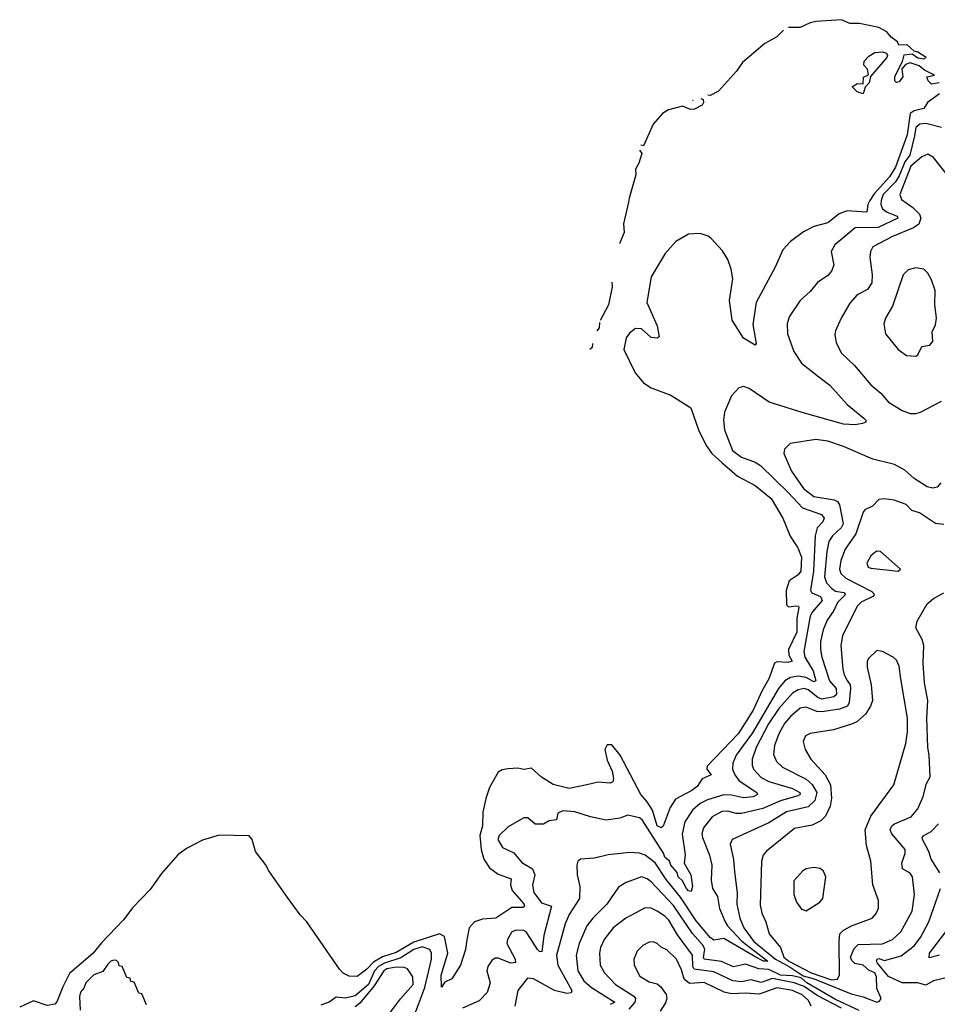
# Model space of a CAD drawing. Extents: x 2143765 to 2212931, y 878955 to 1017455.
# Tile 275 of 309: x 2153345 to 2158024, y 1008535 to 1013557. Entities that reach past the tile are written whole.
import ezdxf

# ---------------------------------------------------------------- set-up
doc = ezdxf.new("R2010")
doc.units = 0

msp = doc.modelspace()

# ---------------------------------------------------------------- linework, layer by layer
at = {"layer": '0CON20XD'}
for points in [[(2158033.3, 1013235), (2157995, 1013228.8), (2157977.5, 1013245), (2157970, 1013265), (2158010, 1013275), (2157959.3, 1013299.3), (2157931.7, 1013321.7), (2157885, 1013336.7), (2157862, 1013328), (2157843.3, 1013306.7), (2157847.5, 1013265), (2157830, 1013240), (2157815, 1013237.5), (2157807.5, 1013245), (2157806.7, 1013266.7), (2157846.2, 1013343.8), (2157855, 1013377.5), (2157895, 1013383.3), (2157925, 1013363.3), (2157955, 1013357.5), (2157967.5, 1013365), (2157925, 1013391.2), (2157906.2, 1013396.2), (2157869.6, 1013429.6), (2157827.5, 1013427.5), (2157820.8, 1013445), (2157788.7, 1013468.7), (2157766, 1013495), (2157725, 1013518.1), (2157627, 1013537), (2157577.3, 1013537.3), (2157535, 1013557.1), (2157405, 1013547.1), (2157375, 1013541.8), (2157325, 1013517.5), (2157265.2, 1013516.9)], [(2157239.3, 1013504.4), (2157205, 1013470), (2157144.1, 1013435.9), (2157031.2, 1013338.8), (2157000.4, 1013295), (2156907.6, 1013192.4), (2156865, 1013170), (2156854.5, 1013172.4)], [(2157645, 1013178.8), (2157615, 1013188.8), (2157590, 1013215), (2157615, 1013232.5), (2157645, 1013230), (2157646.7, 1013263.3), (2157673.3, 1013276.7), (2157668, 1013305), (2157648.8, 1013325), (2157650.8, 1013345), (2157675, 1013370.8), (2157705, 1013390), (2157745, 1013393.8), (2157765, 1013386.2), (2157770, 1013375), (2157766, 1013365), (2157683.3, 1013266.7), (2157675.6, 1013235), (2157656.4, 1013213.6), (2157645, 1013178.8)], [(2158035, 1013179.5), (2157974.3, 1013135), (2157955, 1013103.4), (2157905, 1013091.6), (2157885, 1013078), (2157869.4, 1012970.6), (2157811.4, 1012805), (2157780.4, 1012755), (2157701.8, 1012668.2), (2157678.9, 1012635), (2157670, 1012615), (2157665, 1012576), (2157637.6, 1012577.6)], [(2156818.6, 1013154.5), (2156829.7, 1013149.7), (2156831.9, 1013135), (2156825, 1013121.4), (2156785, 1013100.8), (2156765, 1013099.2), (2156725, 1013115.8), (2156652.7, 1013097.3), (2156621.9, 1013078.1), (2156575.6, 1013025), (2156525, 1012914), (2156512.5, 1012917.6)], [(2156775, 1013146.2), (2156778.3, 1013146.5)], [(2158045, 1013006.9), (2157965, 1013027.3), (2157935, 1013024.3), (2157915, 1013006.8), (2157908, 1012965), (2157883.5, 1012866.5), (2157857.7, 1012832.3), (2157829.7, 1012760.3), (2157809.9, 1012730.1), (2157748.3, 1012665), (2157737.7, 1012635), (2157735.9, 1012615), (2157745, 1012592.9), (2157768, 1012575), (2157818.5, 1012555), (2157822.1, 1012545), (2157722.2, 1012497.8), (2157605, 1012495.8), (2157501.7, 1012408.3), (2157482.7, 1012375), (2157496.4, 1012305), (2157484.4, 1012275), (2157465, 1012252.2), (2157413.1, 1012216.9), (2157375, 1012170), (2157325, 1012124), (2157268.8, 1012041.2), (2157257.5, 1012005), (2157259.5, 1011955), (2157292.5, 1011865), (2157330.5, 1011805), (2157420.5, 1011735), (2157475, 1011693.5), (2157564.5, 1011595), (2157649.4, 1011525), (2157658.6, 1011515), (2157658.8, 1011505), (2157643.2, 1011496.8), (2157605, 1011491.4), (2157545.5, 1011494.5), (2157335, 1011553.2), (2157166.8, 1011606.8), (2157065, 1011676), (2157035, 1011686), (2157011.2, 1011678.8), (2156975, 1011638.8), (2156939.5, 1011555), (2156932.9, 1011515), (2156937.9, 1011465), (2156980.1, 1011360.1), (2157025, 1011326), (2157095, 1011299.7), (2157122.4, 1011282.4), (2157264.2, 1011144.2), (2157336.7, 1011066.7), (2157432.6, 1011032.6), (2157447.6, 1011015), (2157440, 1010995), (2157410.9, 1010965), (2157400.4, 1010925), (2157393, 1010745), (2157378, 1010648), (2157383.2, 1010633.2), (2157429, 1010615), (2157436.5, 1010595), (2157385.3, 1010535), (2157375.2, 1010515), (2157344, 1010335), (2157348.3, 1010305), (2157390.6, 1010235), (2157405.2, 1010184.8), (2157395, 1010179.4), (2157355, 1010201.9), (2157315, 1010208.4), (2157275, 1010201.2), (2157247.1, 1010185), (2157213.8, 1010146.2), (2157080.8, 1009919.2), (2156999, 1009805), (2156981.2, 1009765), (2156979.7, 1009735), (2156991.2, 1009705), (2157013.2, 1009675), (2157103.8, 1009615), (2157106.4, 1009605), (2157085, 1009593.3), (2157035, 1009588), (2156975, 1009601.8), (2156935, 1009602.5), (2156851.5, 1009578.5), (2156815, 1009559.2), (2156775.3, 1009525), (2156735.8, 1009465), (2156722.8, 1009402.8), (2156737.5, 1009297.5), (2156732.8, 1009255), (2156767, 1009195), (2156775.4, 1009135), (2156769.1, 1009110.9), (2156755, 1009113.5), (2156744.2, 1009125), (2156724.9, 1009164.9), (2156703, 1009185), (2156697.3, 1009207.3), (2156664.4, 1009244.4), (2156658.5, 1009265), (2156634.6, 1009284.6), (2156627.2, 1009305), (2156518.5, 1009475), (2156505, 1009485.4), (2156445, 1009500.4), (2156405.4, 1009484.6), (2156335, 1009473.6), (2156255, 1009490.9), (2156175, 1009516.7), (2156115, 1009520.9), (2156089.7, 1009510.3), (2156082.5, 1009475), (2156045, 1009470.5), (2156015, 1009453.8), (2155974, 1009454), (2155935.5, 1009485.5), (2155915, 1009485.6), (2155835, 1009440), (2155789.4, 1009395), (2155783.1, 1009375), (2155807.5, 1009335), (2155865, 1009307.9), (2155905, 1009257.3), (2155959.6, 1009225), (2155971.2, 1009195), (2155959.3, 1009145), (2155965.9, 1009105), (2156005, 1009051.8), (2156057.1, 1009035), (2156017.8, 1008885), (2156007.4, 1008802.6), (2155995, 1008803.3), (2155985, 1008813.6), (2155948.7, 1008871.3), (2155927.1, 1008905), (2155915, 1008911.5), (2155876.2, 1008913.8), (2155855, 1008904.3), (2155831.8, 1008865), (2155829.5, 1008845), (2155871.9, 1008765), (2155872.3, 1008747.7), (2155850, 1008745), (2155785, 1008770.6), (2155770, 1008770), (2155751.7, 1008758.3), (2155732.1, 1008727.9), (2155726.4, 1008705), (2155743.1, 1008645), (2155728.4, 1008595), (2155688.1, 1008551.9), (2155603.3, 1008515)], [(2156505.2, 1012892.4), (2156516.7, 1012875), (2156501.9, 1012825), (2156485.7, 1012795), (2156487.3, 1012765), (2156452.9, 1012646.8), (2156448.5, 1012626.6), (2156423.4, 1012515.2), (2156427.7, 1012472.3), (2156405.8, 1012418.9), (2156405.2, 1012415.5)], [(2158075, 1012764), (2158005, 1012853.8), (2157975, 1012870.8), (2157945, 1012857.5), (2157889.4, 1012810.6), (2157832.7, 1012665), (2157840.6, 1012640.6), (2157899, 1012599), (2157933.8, 1012565), (2157939.6, 1012545), (2157928.8, 1012515), (2157901.9, 1012495), (2157795, 1012451.4), (2157695, 1012399.2), (2157683.5, 1012375), (2157679.5, 1012345), (2157691.8, 1012255), (2157689.5, 1012215), (2157668.3, 1012181.7), (2157615, 1012153.1), (2157578.3, 1012111.7), (2157533.6, 1012035), (2157505, 1011970), (2157501.7, 1011951.7), (2157508.9, 1011908.9), (2157535, 1011855.8), (2157602.4, 1011792.4), (2157685, 1011694.2), (2157735, 1011652.5), (2157775, 1011605.7), (2157845, 1011563.5), (2157885, 1011548.5), (2157915, 1011548.5), (2157938, 1011555), (2158045, 1011611.4)], [(2157637.6, 1012577.6), (2157565, 1012581.9), (2157523.6, 1012566.4), (2157465, 1012521.8), (2157395, 1012502.2), (2157341.2, 1012475), (2157274.6, 1012425.4), (2157236.3, 1012383.7), (2157197.3, 1012295), (2157100.5, 1012115), (2157083.2, 1012003.2), (2157100, 1011905), (2157095, 1011897.5), (2157035, 1011932.2), (2156978.4, 1012025), (2156964.8, 1012124.8), (2156981.8, 1012235), (2156973.1, 1012285), (2156955, 1012334), (2156927.9, 1012377.9), (2156870.9, 1012440.9), (2156855, 1012452.5), (2156815, 1012465.7), (2156755, 1012463.6), (2156691.1, 1012425), (2156636.5, 1012365), (2156564.6, 1012245.4), (2156542.9, 1012115), (2156596, 1011995), (2156605, 1011940), (2156595, 1011933.3), (2156565, 1011936.2), (2156515, 1011980.8), (2156485, 1011982), (2156455, 1011958.6), (2156437.5, 1011935), (2156425.6, 1011875), (2156483.8, 1011755), (2156525, 1011705.4), (2156565, 1011679.6), (2156665, 1011642.7), (2156767.1, 1011577.1), (2156806.2, 1011465), (2156845, 1011385.5), (2156874.9, 1011344.9), (2156925, 1011298.1), (2157005, 1011228.1), (2157095, 1011181.6), (2157176.8, 1011115), (2157235.3, 1011015.3), (2157272.8, 1010922.8), (2157312.8, 1010862.8), (2157331.2, 1010815), (2157327.7, 1010745), (2157314.5, 1010725.5), (2157269.2, 1010695), (2157253.8, 1010645), (2157255, 1010571.9), (2157265, 1010562.1), (2157305, 1010567.9), (2157315.6, 1010565.6), (2157318.3, 1010558.3), (2157307.3, 1010505), (2157307, 1010433), (2157264.8, 1010345), (2157266.9, 1010315), (2157284.4, 1010285), (2157261.8, 1010278.2), (2157205, 1010281.5), (2157194.3, 1010275), (2157165.3, 1010195), (2157128.3, 1010131.7), (2157085.2, 1010035), (2157007.7, 1009915), (2156851.1, 1009748.9), (2156847.9, 1009735), (2156871.4, 1009705), (2156825, 1009684.2), (2156798.6, 1009645), (2156772.5, 1009625), (2156689.1, 1009580.9), (2156661, 1009539), (2156626.6, 1009443.4), (2156615.5, 1009434.5), (2156595, 1009445.6), (2156572, 1009525), (2156545, 1009568.1), (2156512.1, 1009605), (2156405.9, 1009805.9), (2156365, 1009858.8), (2156340.9, 1009859.1), (2156327.8, 1009835), (2156340.9, 1009780.9), (2156365.5, 1009724.5), (2156372.8, 1009687.2), (2156369.7, 1009670.3), (2156355, 1009663.6), (2156295, 1009668.2), (2156236.2, 1009653.8), (2156146.3, 1009636.3), (2156065, 1009656.4), (2156005, 1009693.1), (2155955, 1009738.5), (2155915, 1009733.3), (2155885, 1009738.9), (2155835, 1009736.7), (2155805, 1009731.4), (2155785, 1009718.6), (2155740.1, 1009639.9), (2155721.1, 1009585), (2155705.9, 1009515), (2155705.2, 1009445), (2155691.7, 1009395), (2155697.3, 1009325), (2155712.4, 1009275), (2155741.2, 1009231.2), (2155785, 1009199.1), (2155850.6, 1009175), (2155847.1, 1009145), (2155856.2, 1009115), (2155915, 1009047.9), (2155918.5, 1009035), (2155912.2, 1009027.8), (2155855, 1009027.9), (2155772, 1008975), (2155705, 1008969.1), (2155664.4, 1008955), (2155636.9, 1008925), (2155624.1, 1008864.1), (2155617.3, 1008815), (2155593.3, 1008735), (2155549.2, 1008665), (2155512.2, 1008647.8), (2155495, 1008622.5), (2155493.3, 1008683.3), (2155527.8, 1008795), (2155511.1, 1008881.1), (2155485, 1008894.7), (2155355, 1008852.5), (2155265, 1008798.5), (2155195, 1008777), (2155149.6, 1008750.4), (2155115.4, 1008714.6), (2155065, 1008676.7), (2155025, 1008678.7), (2154995, 1008692.9), (2154975, 1008714.2), (2154808.7, 1008955), (2154775, 1008991.2), (2154710.2, 1009080.2), (2154615.3, 1009215), (2154598.7, 1009248.7), (2154548, 1009315), (2154530.5, 1009375), (2154515, 1009393.6), (2154362.7, 1009397.3), (2154277.8, 1009372.2), (2154195, 1009329.3), (2154152, 1009298), (2154067.9, 1009202.1), (2154010, 1009120), (2153921.4, 1009028.6), (2153875, 1008966.2), (2153761.6, 1008848.4), (2153718.8, 1008795), (2153598.8, 1008691.2), (2153565, 1008624.7), (2153535, 1008547.5), (2153523.8, 1008535), (2153485, 1008528.5), (2153415, 1008552.9), (2153345, 1008519.4)], [(2157915, 1011841.2), (2157925, 1011847.5), (2157945, 1011890), (2157985, 1011896.7), (2158001.2, 1011915), (2157997.5, 1011965), (2158015, 1012000), (2158020, 1012035), (2158011.8, 1012105), (2158012.2, 1012175), (2157995, 1012230), (2157975, 1012264), (2157955, 1012283.8), (2157915, 1012290.8), (2157875, 1012282), (2157849.2, 1012255), (2157795, 1012096.2), (2157760, 1012035), (2157750.8, 1012005), (2157760, 1011955), (2157824, 1011875), (2157867.5, 1011845), (2157915, 1011841.2)], [(2156364.6, 1012218.2), (2156365.6, 1012195), (2156347, 1012103), (2156305.2, 1012023.3)], [(2156301.7, 1012012.6), (2156298.8, 1011985), (2156287.7, 1011969.4)], [(2156266.3, 1011905.8), (2156263.3, 1011885), (2156252.7, 1011874.7)], [(2158042.5, 1011195), (2158022.5, 1011172.5), (2158001.7, 1011168.3), (2157972.9, 1011175), (2157905, 1011216), (2157858.9, 1011258.9), (2157805, 1011288.9), (2157695, 1011314.7), (2157545, 1011380.9), (2157465, 1011407.9), (2157403.7, 1011416.3), (2157273.3, 1011395), (2157245, 1011366.2), (2157241.5, 1011345), (2157280.8, 1011255), (2157341.3, 1011165), (2157395, 1011124.2), (2157497.5, 1011107.5), (2157515, 1011099.2), (2157525, 1011082), (2157544, 1010985), (2157533.8, 1010965), (2157489.7, 1010925), (2157471.3, 1010895), (2157460.6, 1010845), (2157448, 1010715), (2157458.4, 1010685), (2157485.3, 1010655), (2157505, 1010642.7), (2157547.7, 1010635), (2157555.3, 1010625), (2157515.7, 1010585), (2157496.1, 1010543.9), (2157462.1, 1010495), (2157441.1, 1010445), (2157428.5, 1010385), (2157427.4, 1010345), (2157435.2, 1010305.2), (2157473.5, 1010185), (2157508.8, 1010145), (2157510.5, 1010115), (2157496, 1010104), (2157435, 1010091), (2157415, 1010099.8), (2157365, 1010138.9), (2157345, 1010145.9), (2157315, 1010139.3), (2157285, 1010121.4), (2157215, 1010044.2), (2157163.5, 1009965), (2157099.8, 1009845), (2157080.2, 1009785), (2157079.2, 1009755), (2157085.9, 1009735), (2157125, 1009692.1), (2157165, 1009670.6), (2157285.6, 1009635.6), (2157323.4, 1009615), (2157323.8, 1009605), (2157311.9, 1009598.1), (2157225, 1009573.3), (2157135, 1009534.4), (2157025, 1009508.6), (2156998.3, 1009508.3), (2156955, 1009520.8), (2156925, 1009518.4), (2156875, 1009491.3), (2156831.2, 1009435), (2156823.5, 1009405), (2156825.8, 1009385), (2156861.4, 1009295), (2156873.5, 1009245), (2156871.4, 1009168.6), (2156878, 1009125), (2156902.5, 1009085), (2156912.8, 1009022.8), (2156941.6, 1008955), (2156953.8, 1008935), (2157027.6, 1008857.6), (2157160.4, 1008755), (2157137.5, 1008755), (2157098.4, 1008775), (2156935, 1008870.4), (2156885, 1008861.9), (2156865, 1008875.9), (2156795, 1008960), (2156715, 1009080.9), (2156641.2, 1009171.2), (2156585, 1009255.8), (2156535, 1009295.3), (2156505, 1009306.1), (2156455, 1009308.9), (2156345, 1009297.3), (2156275, 1009280), (2156204.3, 1009275.7), (2156191.2, 1009265), (2156185.8, 1009245), (2156186.9, 1009195), (2156200.9, 1009135), (2156199.3, 1009075), (2156147.5, 1008992.5), (2156126.8, 1008945), (2156082.6, 1008785), (2156088.4, 1008735), (2156160.9, 1008605), (2156157.2, 1008592.8), (2156135, 1008589.6), (2156072.2, 1008605), (2155965, 1008665.5), (2155935, 1008668.6), (2155884.7, 1008605.3), (2155870, 1008525)], [(2158057, 1010983), (2158015, 1010988.1), (2157932.2, 1011042.2), (2157894, 1011054), (2157864.2, 1011085), (2157804.3, 1011105.7), (2157752.7, 1011112.7), (2157725, 1011109.2), (2157692.5, 1011075), (2157655, 1011056.7), (2157645.6, 1011045), (2157608.9, 1010935), (2157554, 1010856), (2157532.1, 1010797.9), (2157524.8, 1010755), (2157532.6, 1010732.6), (2157557.7, 1010707.7), (2157690.2, 1010640.2), (2157702.9, 1010625), (2157694.5, 1010615), (2157635, 1010585.3), (2157614.7, 1010565), (2157540, 1010415), (2157531.2, 1010365), (2157542.8, 1010245), (2157548.9, 1010215), (2157565, 1010186.2), (2157579.4, 1010165), (2157582, 1010145), (2157575.2, 1010075), (2157565.1, 1010054.9), (2157525, 1010039.5), (2157435, 1010025.9), (2157408.9, 1010028.9), (2157355, 1010049.7), (2157325, 1010045.3), (2157275, 1010002.2), (2157245, 1009966.8), (2157215, 1009914.5), (2157193.2, 1009855), (2157188.4, 1009808.4), (2157203, 1009773), (2157234, 1009744), (2157355, 1009683.1), (2157385, 1009656.7), (2157410.3, 1009615), (2157398.7, 1009575), (2157365, 1009542.8), (2157255, 1009517.2), (2157165, 1009461.1), (2156977.5, 1009375), (2156968.3, 1009351.7), (2156984.1, 1009274.1), (2156989.3, 1009210.7), (2157002.7, 1009102.7), (2157002.2, 1009045), (2157017, 1008975), (2157037.2, 1008925), (2157088.3, 1008855), (2157198.8, 1008765), (2157274, 1008725), (2157340.2, 1008680.2), (2157395.2, 1008665), (2157585, 1008588.4), (2157645, 1008572.9), (2157715, 1008544.9)], [(2157825, 1010744.4), (2157836.7, 1010755), (2157734.1, 1010844.1), (2157715, 1010845.8), (2157705, 1010840), (2157685, 1010822), (2157664.2, 1010785), (2157672, 1010765), (2157685, 1010759.4), (2157825, 1010744.4)], [(2157715, 1008544.9), (2157729.5, 1008550.5), (2157737.7, 1008565), (2157715.5, 1008615), (2157713.2, 1008675), (2157705.5, 1008695), (2157675, 1008708.7), (2157645, 1008734.8), (2157603.5, 1008743.5), (2157587.6, 1008757.6), (2157581, 1008775), (2157600.6, 1008819.4), (2157621, 1008839), (2157745, 1008843.8), (2157795, 1008864.6), (2157837.3, 1008905), (2157895, 1009009.2), (2157906.9, 1009095), (2157898.1, 1009185), (2157885, 1009204.4), (2157846, 1009226), (2157843.4, 1009255), (2157860.4, 1009305), (2157860, 1009325), (2157792.7, 1009405), (2157783.6, 1009425), (2157791.8, 1009445), (2157805, 1009454.7), (2157889.7, 1009490.3), (2157925, 1009532.5), (2157951.2, 1009595), (2157968.3, 1009661.7), (2157987.5, 1009695), (2157982.3, 1009805), (2157975.3, 1009845.3), (2157970.2, 1009995), (2157975.2, 1010085), (2157958.4, 1010175), (2157951, 1010275), (2157955.3, 1010365.3), (2157946.9, 1010395), (2157914.7, 1010455), (2157921.7, 1010488.3), (2157972.7, 1010577.3), (2158005, 1010605.5), (2158056.9, 1010633.1)], [(2157485, 1008659.6), (2157515, 1008662.2), (2157524.7, 1008685.3), (2157522.7, 1008857.3), (2157527.5, 1008895), (2157545, 1008913.5), (2157585.6, 1008934.4), (2157692, 1008975), (2157712, 1008998), (2157723.1, 1009025), (2157723.1, 1009065), (2157694.6, 1009145), (2157684.4, 1009265), (2157663.5, 1009345), (2157655.3, 1009424.7), (2157685.3, 1009494.7), (2157802.5, 1009655), (2157863.1, 1009865), (2157871.6, 1009925), (2157872, 1009995), (2157838.5, 1010195), (2157829.1, 1010259.1), (2157815, 1010290), (2157798.8, 1010305), (2157745, 1010334.2), (2157715, 1010338.8), (2157675, 1010300.8), (2157666.7, 1010285), (2157666.2, 1010255), (2157686.4, 1010165), (2157693.5, 1010085), (2157683.5, 1010055), (2157657.5, 1010015), (2157613.8, 1009976.2), (2157587.1, 1009962.9), (2157495, 1009935.3), (2157375, 1009916.5), (2157352.5, 1009905), (2157340.6, 1009875), (2157350, 1009835), (2157378.5, 1009785), (2157452.7, 1009705), (2157478.8, 1009655), (2157484.1, 1009585.9), (2157477.5, 1009545), (2157453.6, 1009495), (2157429.3, 1009470.7), (2157385, 1009449.3), (2157295, 1009431.1), (2157153.5, 1009316.5), (2157136.5, 1009295), (2157127, 1009263), (2157120.5, 1009040.5), (2157129.2, 1008999.2), (2157149.6, 1008955), (2157166.8, 1008895), (2157223.6, 1008825), (2157241.7, 1008775), (2157266.8, 1008755), (2157380.6, 1008695), (2157485, 1008659.6)], [(2158037.2, 1009205), (2157992.7, 1009275), (2157980.6, 1009315), (2157948.4, 1009375), (2157947.1, 1009385), (2157954.5, 1009395), (2157993.3, 1009416.7), (2158030, 1009455)], [(2157355, 1009012), (2157425, 1009056), (2157440.8, 1009075), (2157456, 1009185), (2157444.1, 1009214.1), (2157427.3, 1009227.3), (2157395, 1009232), (2157355, 1009225.8), (2157338, 1009215), (2157292.9, 1009165), (2157292.9, 1009095), (2157305.7, 1009055.7), (2157330.5, 1009020.5), (2157355, 1009012)], [(2157625, 1008503.8), (2157505, 1008560), (2157358.8, 1008645), (2157329.3, 1008669.3), (2157285, 1008679.3), (2157225, 1008683.2), (2157165, 1008712.8), (2157114.3, 1008715.7), (2157045, 1008738.8), (2156985, 1008726.2), (2156922.6, 1008752.6), (2156835.5, 1008765), (2156831.1, 1008775), (2156839.1, 1008815), (2156829.3, 1008835), (2156775, 1008895.7), (2156678.6, 1009038.6), (2156565, 1009158.8), (2156545, 1009175.3), (2156515, 1009184.7), (2156436.8, 1009156.8), (2156398.5, 1009131.5), (2156338.5, 1009045), (2156266.7, 1008975), (2156237.1, 1008935), (2156197.8, 1008845), (2156182.2, 1008785), (2156190.3, 1008705), (2156221.4, 1008655), (2156260.8, 1008620.8), (2156380, 1008545), (2156355, 1008533.5)], [(2158075, 1008671.8), (2158005, 1008653.8), (2157965, 1008631.8), (2157925, 1008643.8), (2157844.8, 1008644.8), (2157775, 1008676.6), (2157719.6, 1008745), (2157713.4, 1008755), (2157716.5, 1008765), (2157725, 1008768.5), (2157755, 1008758.4), (2157838.8, 1008781.2), (2157905, 1008833.4), (2157937.5, 1008875), (2157980.3, 1008955), (2158040, 1009125)], [(2157534.7, 1008515), (2157410.4, 1008580.4), (2157344.3, 1008625), (2157294.3, 1008645), (2157184, 1008666), (2157126.4, 1008646.4), (2157075, 1008658.9), (2157025, 1008649.7), (2156981.4, 1008655), (2156885, 1008701), (2156783.4, 1008713.4), (2156777.1, 1008727.1), (2156775.6, 1008785), (2156699.6, 1008889.6), (2156655, 1008963.4), (2156633.9, 1008985), (2156595, 1009010.3), (2156565, 1009025.3), (2156535, 1009027.3), (2156435.2, 1008974.8), (2156371.8, 1008925), (2156325.4, 1008865), (2156306.9, 1008825), (2156301.1, 1008795), (2156305.4, 1008735), (2156326.2, 1008695), (2156382.7, 1008635), (2156476.3, 1008576.3), (2156484.3, 1008564.3), (2156481.8, 1008545), (2156450.1, 1008509.9)], [(2158035, 1008786.2), (2157982.4, 1008772.4), (2157984.6, 1008795), (2158066.5, 1008905)], [(2157381.1, 1008525), (2157366.2, 1008555), (2157335, 1008583.9), (2157285, 1008604.7), (2157205, 1008619), (2157115, 1008587.3), (2157045, 1008592.4), (2156975, 1008588), (2156936.4, 1008596.4), (2156835.5, 1008645.5), (2156760.2, 1008640.2), (2156733, 1008663), (2156719.8, 1008709.8), (2156693.5, 1008765), (2156645, 1008812.1), (2156616.4, 1008826.4), (2156595, 1008845.4), (2156575, 1008853.8), (2156555, 1008852.5), (2156522.5, 1008835), (2156493.8, 1008806.2), (2156476.9, 1008765), (2156477.8, 1008735), (2156507.6, 1008677.6), (2156555, 1008649.6), (2156595, 1008639.6), (2156613.9, 1008623.9), (2156641.8, 1008585), (2156643.9, 1008565), (2156637.5, 1008542.5), (2156611, 1008499)], [(2155360.3, 1008485), (2155410.2, 1008619.8), (2155444.8, 1008765), (2155444.8, 1008795), (2155435.9, 1008815), (2155397.4, 1008827.4), (2155355, 1008815.1), (2155288.6, 1008771.4), (2155205, 1008744.6), (2155175, 1008728.4), (2155154.2, 1008705), (2155123.7, 1008635), (2155055, 1008578.1), (2155006.4, 1008566.4), (2154958.3, 1008571.7), (2154922.5, 1008545), (2154880, 1008530)], [(2153991.7, 1008531.7), (2153968.3, 1008588.3), (2153951.7, 1008591.7), (2153928.3, 1008648.3), (2153911.7, 1008651.7), (2153908.3, 1008668.3), (2153891.7, 1008671.7), (2153868.3, 1008728.3), (2153851.7, 1008731.7), (2153848.3, 1008748.3), (2153838.3, 1008758.3), (2153825, 1008760), (2153810, 1008755), (2153795, 1008740), (2153768.3, 1008701.7), (2153723.3, 1008685), (2153682.5, 1008645), (2153672.5, 1008617.5), (2153655, 1008597.5), (2153650, 1008575), (2153653.8, 1008505)], [(2155210, 1008460), (2155287.5, 1008562.5), (2155351.6, 1008635), (2155348.9, 1008675), (2155322.9, 1008715), (2155305, 1008722.3), (2155264.7, 1008724.7), (2155217.5, 1008715), (2155201.5, 1008705), (2155151.6, 1008628.4), (2155079.6, 1008540.4), (2155055, 1008521.6)]]:
    msp.add_lwpolyline(points, dxfattribs=at)

doc.saveas('drawing.dxf')
